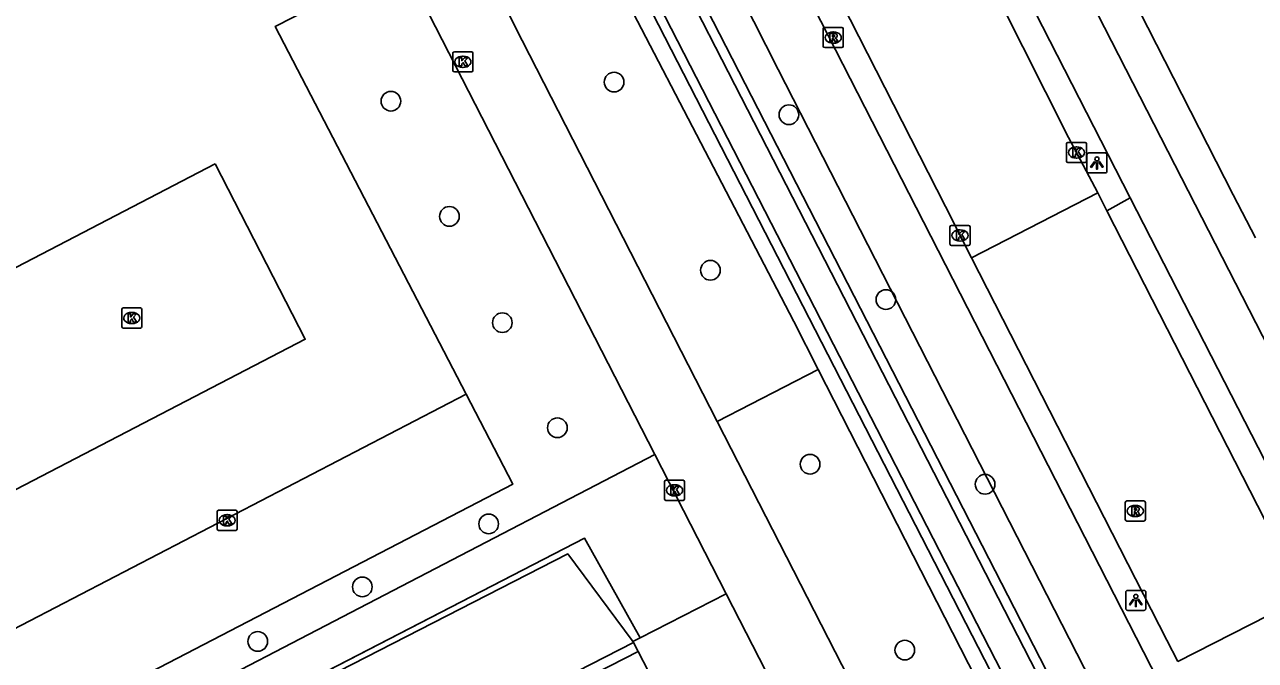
# Model space of a CAD drawing. Extents: x 158838 to 160074, y 386376 to 387776.
# Drawn here: x 159688.3 to 159749.5, y 387483.1 to 387514.8 of the extents above; entities that cross this region are included whole.
import ezdxf

# ---------------------------------------------------------------- set-up
doc = ezdxf.new("R2010")
doc.units = 0
for name, color, linetype in [('IMGEO_Berm_groen', 7, 'Continuous'), ('IMGEO_Boom', 7, 'Continuous'), ('IMGEO_Fietspad_open', 7, 'Continuous'), ('IMGEO_Groenvoorziening', 7, 'Continuous'), ('IMGEO_Hek', 7, 'Continuous'), ('IMGEO_Kolk', 7, 'Continuous'), ('IMGEO_Lichtpunt', 7, 'Continuous'), ('IMGEO_Parkeervlak_gesloten', 7, 'Continuous'), ('IMGEO_Parkeervlak_open', 7, 'Continuous'), ('IMGEO_Rijbaan_lokaal_gesloten', 7, 'Continuous'), ('IMGEO_Rijbaan_lokaal_open', 7, 'Continuous'), ('IMGEO_Rioolput', 7, 'Continuous'), ('IMGEO_Voetpad_open', 7, 'Continuous'), ('IMGEO_Waterloop', 7, 'Continuous')]:
    doc.layers.add(name, color=color, linetype=linetype)

msp = doc.modelspace()

# ---------------------------------------------------------------- linework, layer by layer
at = {"layer": 'IMGEO_Berm_groen'}
for points in [[(159713.825, 387524.475), (159713.939, 387524.245), (159726.553, 387500), (159727.771, 387497.616)], [(159756.34, 387449.12), (159717.44, 387524.877), (159716.4, 387524.416), (159715.153, 387523.864), (159754.126, 387447.986)], [(159753.333, 387447.58), (159727.771, 387497.616)]]:
    msp.add_lwpolyline(points, dxfattribs=at)
at = {"layer": 'IMGEO_Boom'}
for centre in [(159717.62, 387511.905), (159706.518, 387510.958), (159726.314, 387510.285), (159709.43, 387505.229), (159722.412, 387502.548), (159731.136, 387501.091), (159712.061, 387499.943), (159714.799, 387494.718), (159727.368, 387492.904), (159736.074, 387491.906), (159711.382, 387489.937), (159705.099, 387486.803), (159699.898, 387484.09), (159732.08, 387483.662)]:
    msp.add_circle(centre, 0.489, dxfattribs=at)
at = {"layer": 'IMGEO_Fietspad_open'}
for points in [[(159752.555, 387494.046), (159745.506, 387507.787), (159709.188, 387578.727), (159701.98, 387592.894), (159699.794, 387597.341), (159681.057, 387633.838), (159679.141, 387637.764), (159675.983, 387644.894), (159670.586, 387658.486)], [(159707.367, 387576.373), (159743.294, 387506.144)], [(159833.322, 387308.736), (159743.948, 387483.569), (159721.707, 387527.076)], [(159719.079, 387525.754), (159725.785, 387512.529), (159750.276, 387464.635), (159757.823, 387449.88)], [(159743.294, 387506.144), (159752.677, 387487.848)]]:
    msp.add_lwpolyline(points, dxfattribs=at)
at = {"layer": 'IMGEO_Groenvoorziening'}
for points in [[(159727.771, 387497.616), (159722.746, 387495.031)], [(159719.646, 387493.39), (159628.525, 387446.043)], [(159718.91, 387484.265), (159716.148, 387489.228), (159681.006, 387471.095)]]:
    msp.add_lwpolyline(points, dxfattribs=at)
at = {"layer": 'IMGEO_Hek'}
for points in [[(159713.939, 387524.245), (159726.553, 387500), (159727.771, 387497.616)], [(159727.771, 387497.616), (159722.746, 387495.031)], [(159727.771, 387497.616), (159753.333, 387447.58), (159753.98, 387446.313), (159769.724, 387415.495)], [(159628.525, 387446.043), (159719.646, 387493.39)], [(159718.91, 387484.265), (159716.148, 387489.228), (159684.852, 387473.081), (159681.006, 387471.095)]]:
    msp.add_lwpolyline(points, dxfattribs=at)
at = {"layer": 'IMGEO_Kolk'}
for p, q in [((159709.6, 387512.49), (159709.6, 387513.342)), ((159709.675, 387513.416), (159710.527, 387513.416)), ((159710.088, 387513.196), (159710.113, 387513.196)), ((159710.601, 387513.342), (159710.601, 387512.49)), ((159710.527, 387512.416), (159709.675, 387512.416)), ((159710.111, 387512.636), (159710.086, 387512.636)), ((159740.117, 387507.979), (159740.117, 387508.831)), ((159740.192, 387508.905), (159741.044, 387508.905)), ((159740.605, 387508.685), (159740.63, 387508.685)), ((159741.118, 387508.831), (159741.118, 387507.979)), ((159740.628, 387508.125), (159740.603, 387508.125)), ((159741.044, 387507.905), (159740.192, 387507.905)), ((159734.325, 387503.856), (159734.325, 387504.708)), ((159734.4, 387504.782), (159735.252, 387504.782)), ((159734.813, 387504.562), (159734.838, 387504.562)), ((159735.326, 387504.708), (159735.326, 387503.856)), ((159735.252, 387503.782), (159734.4, 387503.782)), ((159734.836, 387504.002), (159734.811, 387504.002)), ((159693.132, 387499.75), (159693.132, 387500.602)), ((159693.207, 387500.676), (159694.059, 387500.676)), ((159694.133, 387500.602), (159694.133, 387499.75)), ((159693.62, 387500.456), (159693.645, 387500.456)), ((159694.059, 387499.676), (159693.207, 387499.676)), ((159693.643, 387499.896), (159693.618, 387499.896)), ((159720.126, 387491.18), (159720.126, 387492.032)), ((159720.201, 387492.106), (159721.053, 387492.106)), ((159721.127, 387492.032), (159721.127, 387491.18)), ((159720.614, 387491.886), (159720.639, 387491.886)), ((159721.053, 387491.106), (159720.201, 387491.106)), ((159720.637, 387491.326), (159720.612, 387491.326)), ((159697.874, 387489.69), (159697.874, 387490.542)), ((159697.949, 387490.616), (159698.801, 387490.616)), ((159698.362, 387490.396), (159698.387, 387490.396)), ((159698.875, 387490.542), (159698.875, 387489.69)), ((159698.801, 387489.616), (159697.949, 387489.616)), ((159698.385, 387489.836), (159698.36, 387489.836))]:
    msp.add_line(p, q, dxfattribs=at)
for points in [[(159709.6, 387512.49), (159709.6, 387513.342)], [(159709.675, 387513.416), (159710.527, 387513.416)], [(159709.921, 387513.116), (159710.044, 387513.116), (159710.044, 387512.965), (159710.174, 387513.116), (159710.338, 387513.116), (159710.192, 387512.965), (159710.345, 387512.716), (159710.193, 387512.716), (159710.108, 387512.88), (159710.044, 387512.813), (159710.044, 387512.716), (159709.921, 387512.716), (159709.921, 387513.116)], [(159710.601, 387513.342), (159710.601, 387512.49)], [(159710.527, 387512.416), (159709.675, 387512.416)], [(159740.117, 387507.979), (159740.117, 387508.831)], [(159740.192, 387508.905), (159741.044, 387508.905)], [(159740.438, 387508.605), (159740.561, 387508.605), (159740.561, 387508.454), (159740.691, 387508.605), (159740.855, 387508.605), (159740.709, 387508.454), (159740.862, 387508.205), (159740.71, 387508.205), (159740.625, 387508.369), (159740.561, 387508.302), (159740.561, 387508.205), (159740.438, 387508.205), (159740.438, 387508.605)], [(159741.118, 387508.831), (159741.118, 387507.979)], [(159741.044, 387507.905), (159740.192, 387507.905)], [(159734.325, 387503.856), (159734.325, 387504.708)], [(159734.4, 387504.782), (159735.252, 387504.782)], [(159734.646, 387504.482), (159734.769, 387504.482), (159734.769, 387504.331), (159734.899, 387504.482), (159735.063, 387504.482), (159734.917, 387504.331), (159735.07, 387504.082), (159734.918, 387504.082), (159734.833, 387504.246), (159734.769, 387504.179), (159734.769, 387504.082), (159734.646, 387504.082), (159734.646, 387504.482)], [(159735.326, 387504.708), (159735.326, 387503.856)], [(159735.252, 387503.782), (159734.4, 387503.782)], [(159693.132, 387499.75), (159693.132, 387500.602)], [(159693.207, 387500.676), (159694.059, 387500.676)], [(159694.133, 387500.602), (159694.133, 387499.75)], [(159693.453, 387500.376), (159693.576, 387500.376), (159693.576, 387500.225), (159693.706, 387500.376), (159693.87, 387500.376), (159693.724, 387500.225), (159693.877, 387499.976), (159693.725, 387499.976), (159693.64, 387500.14), (159693.576, 387500.073), (159693.576, 387499.976), (159693.453, 387499.976), (159693.453, 387500.376)], [(159694.059, 387499.676), (159693.207, 387499.676)], [(159720.126, 387491.18), (159720.126, 387492.032)], [(159720.201, 387492.106), (159721.053, 387492.106)], [(159721.127, 387492.032), (159721.127, 387491.18)], [(159720.447, 387491.806), (159720.57, 387491.806), (159720.57, 387491.655), (159720.7, 387491.806), (159720.864, 387491.806), (159720.718, 387491.655), (159720.871, 387491.406), (159720.719, 387491.406), (159720.634, 387491.57), (159720.57, 387491.503), (159720.57, 387491.406), (159720.447, 387491.406), (159720.447, 387491.806)], [(159721.053, 387491.106), (159720.201, 387491.106)], [(159697.874, 387489.69), (159697.874, 387490.542)], [(159697.949, 387490.616), (159698.801, 387490.616)], [(159698.195, 387490.316), (159698.318, 387490.316), (159698.318, 387490.165), (159698.448, 387490.316), (159698.612, 387490.316), (159698.466, 387490.165), (159698.619, 387489.916), (159698.467, 387489.916), (159698.382, 387490.08), (159698.318, 387490.013), (159698.318, 387489.916), (159698.195, 387489.916), (159698.195, 387490.316)], [(159698.875, 387490.542), (159698.875, 387489.69)], [(159698.801, 387489.616), (159697.949, 387489.616)]]:
    msp.add_lwpolyline(points, dxfattribs=at)
for centre, start, end in [((159709.677, 387513.34), 91.55205, 178.44795), ((159709.677, 387513.34), 91.55205, 178.44795), ((159710.525, 387513.34), 1.55205, 88.44795), ((159710.525, 387513.34), 1.55205, 88.44795), ((159709.677, 387512.492), 181.55205, 268.44795), ((159709.677, 387512.492), 181.55205, 268.44795), ((159710.525, 387512.492), 271.55205, 358.44795), ((159710.525, 387512.492), 271.55205, 358.44795), ((159740.194, 387508.829), 91.55205, 178.44795), ((159740.194, 387508.829), 91.55205, 178.44795), ((159741.042, 387508.829), 1.55205, 88.44795), ((159741.042, 387508.829), 1.55205, 88.44795), ((159740.194, 387507.981), 181.55205, 268.44795), ((159740.194, 387507.981), 181.55205, 268.44795), ((159741.042, 387507.981), 271.55205, 358.44795), ((159741.042, 387507.981), 271.55205, 358.44795), ((159734.402, 387504.706), 91.55205, 178.44795), ((159734.402, 387504.706), 91.55205, 178.44795), ((159735.25, 387504.706), 1.55205, 88.44795), ((159735.25, 387504.706), 1.55205, 88.44795), ((159734.402, 387503.858), 181.55205, 268.44795), ((159734.402, 387503.858), 181.55205, 268.44795), ((159735.25, 387503.858), 271.55205, 358.44795), ((159735.25, 387503.858), 271.55205, 358.44795), ((159693.209, 387500.6), 91.55205, 178.44795), ((159693.209, 387500.6), 91.55205, 178.44795), ((159694.057, 387500.6), 1.55205, 88.44795), ((159694.057, 387500.6), 1.55205, 88.44795), ((159693.209, 387499.752), 181.55205, 268.44795), ((159693.209, 387499.752), 181.55205, 268.44795), ((159694.057, 387499.752), 271.55205, 358.44795), ((159694.057, 387499.752), 271.55205, 358.44795), ((159720.203, 387492.03), 91.55205, 178.44795), ((159720.203, 387492.03), 91.55205, 178.44795), ((159721.051, 387492.03), 1.55205, 88.44795), ((159721.051, 387492.03), 1.55205, 88.44795), ((159720.203, 387491.182), 181.55205, 268.44795), ((159720.203, 387491.182), 181.55205, 268.44795), ((159721.051, 387491.182), 271.55205, 358.44795), ((159721.051, 387491.182), 271.55205, 358.44795), ((159697.951, 387490.54), 91.55205, 178.44795), ((159697.951, 387490.54), 91.55205, 178.44795), ((159698.799, 387490.54), 1.55205, 88.44795), ((159698.799, 387490.54), 1.55205, 88.44795), ((159697.951, 387489.692), 181.55205, 268.44795), ((159697.951, 387489.692), 181.55205, 268.44795), ((159698.799, 387489.692), 271.55205, 358.44795), ((159698.799, 387489.692), 271.55205, 358.44795)]:
    msp.add_arc(centre, 0.0765, start, end, dxfattribs=at)
for centre, major_axis, ratio, start_param, end_param in [((159710.087, 387512.916), (-0.387, 0.002), 0.722429, 4.712389, 7.853982), ((159710.112, 387512.916), (-0.39, 0.002), 0.717154, 1.570796, 4.712389), ((159740.604, 387508.405), (-0.387, 0.002), 0.722429, 4.712389, 7.853982), ((159740.629, 387508.405), (-0.39, 0.002), 0.717154, 1.570796, 4.712389), ((159734.812, 387504.282), (-0.387, 0.002), 0.722429, 4.712389, 7.853982), ((159734.837, 387504.282), (-0.39, 0.002), 0.717154, 1.570796, 4.712389), ((159693.619, 387500.176), (-0.387, 0.002), 0.722429, 4.712389, 7.853982), ((159693.644, 387500.176), (-0.39, 0.002), 0.717154, 1.570796, 4.712389), ((159720.613, 387491.606), (-0.387, 0.002), 0.722429, 4.712389, 7.853982), ((159720.638, 387491.606), (-0.39, 0.002), 0.717154, 1.570796, 4.712389), ((159698.361, 387490.116), (-0.387, 0.002), 0.722429, 4.712389, 7.853982), ((159698.386, 387490.116), (-0.39, 0.002), 0.717154, 1.570796, 4.712389)]:
    msp.add_ellipse(centre, major_axis=major_axis, ratio=ratio, start_param=start_param, end_param=end_param, dxfattribs=at)
at = {"layer": 'IMGEO_Lichtpunt'}
for p, q in [((159741.135, 387508.288), (159741.135, 387507.481)), ((159741.135, 387508.288), (159741.135, 387507.481)), ((159742.037, 387508.383), (159741.229, 387508.383)), ((159742.037, 387508.383), (159741.229, 387508.383)), ((159742.131, 387507.481), (159742.131, 387508.288)), ((159742.131, 387507.481), (159742.131, 387508.288)), ((159741.229, 387507.387), (159742.037, 387507.387)), ((159741.229, 387507.387), (159742.037, 387507.387)), ((159743.07, 387486.534), (159743.07, 387485.727)), ((159743.07, 387486.534), (159743.07, 387485.727)), ((159743.972, 387486.629), (159743.164, 387486.629)), ((159743.972, 387486.629), (159743.164, 387486.629)), ((159744.066, 387485.727), (159744.066, 387486.534)), ((159744.066, 387485.727), (159744.066, 387486.534)), ((159743.164, 387485.633), (159743.972, 387485.633)), ((159743.164, 387485.633), (159743.972, 387485.633))]:
    msp.add_line(p, q, dxfattribs=at)
for points in [[(159741.509, 387507.952), (159741.548, 387507.924), (159741.36, 387507.662), (159741.322, 387507.689), (159741.509, 387507.952)], [(159741.721, 387507.924), (159741.759, 387507.951), (159741.946, 387507.689), (159741.907, 387507.661), (159741.721, 387507.924)], [(159741.611, 387507.904), (159741.658, 387507.904), (159741.658, 387507.582), (159741.611, 387507.582), (159741.611, 387507.904)], [(159743.444, 387486.198), (159743.483, 387486.17), (159743.295, 387485.908), (159743.257, 387485.935), (159743.444, 387486.198)], [(159743.546, 387486.15), (159743.593, 387486.15), (159743.593, 387485.828), (159743.546, 387485.828), (159743.546, 387486.15)], [(159743.656, 387486.17), (159743.694, 387486.197), (159743.881, 387485.935), (159743.842, 387485.907), (159743.656, 387486.17)]]:
    msp.add_lwpolyline(points, dxfattribs=at)
for centre in [(159741.634, 387508.086), (159743.569, 387486.332)]:
    msp.add_circle(centre, 0.0994, dxfattribs=at)
for centre, start, end in [((159741.229, 387508.288), 90, 180), ((159741.229, 387508.288), 90, 180), ((159742.037, 387508.288), 0, 90), ((159742.037, 387508.288), 0, 90), ((159741.229, 387507.481), 180, 270), ((159741.229, 387507.481), 180, 270), ((159742.037, 387507.481), 270, 0), ((159742.037, 387507.481), 270, 360), ((159743.164, 387486.534), 90, 180), ((159743.164, 387486.534), 90, 180), ((159743.972, 387486.534), 0, 90), ((159743.972, 387486.534), 0, 90), ((159743.164, 387485.727), 180, 270), ((159743.164, 387485.727), 180, 270), ((159743.972, 387485.727), 270, 0), ((159743.972, 387485.727), 270, 360)]:
    msp.add_arc(centre, 0.0946, start, end, dxfattribs=at)
at = {"layer": 'IMGEO_Parkeervlak_gesloten'}
msp.add_lwpolyline([(159688.39, 387468.596), (159685.176, 387473.013), (159715.311, 387488.447), (159718.522, 387484.14), (159718.552, 387484.082)], dxfattribs=at)
at = {"layer": 'IMGEO_Parkeervlak_open'}
msp.add_lwpolyline([(159629.419, 387452.26), (159630.843, 387449.504), (159712.581, 387491.91), (159710.26, 387496.385)], dxfattribs=at)
at = {"layer": 'IMGEO_Rijbaan_lokaal_gesloten'}
for points in [[(159718.81, 387483.584), (159688.695, 387468.177)], [(159720.866, 387479.61), (159718.81, 387483.584)]]:
    msp.add_lwpolyline(points, dxfattribs=at)
at = {"layer": 'IMGEO_Rijbaan_lokaal_open'}
for points in [[(159706.477, 387575.057), (159708.509, 387571.274), (159713.475, 387561.697), (159722.874, 387543.338), (159732.245, 387525.004), (159740.228, 387509.149), (159741.672, 387506.395)], [(159735.388, 387503.165), (159734.1, 387505.724), (159722.909, 387527.68)], [(159722.746, 387495.031), (159713.041, 387513.972), (159710.349, 387519.35)], [(159710.26, 387496.385), (159700.767, 387514.679), (159707.078, 387517.905)], [(159707.078, 387517.905), (159719.646, 387493.39)], [(159697.772, 387507.849), (159702.257, 387499.123), (159630.768, 387461.995), (159626.21, 387470.636), (159697.772, 387507.849)], [(159735.388, 387503.165), (159741.672, 387506.395)], [(159741.672, 387506.395), (159742.127, 387505.506)], [(159751.487, 387487.19), (159742.127, 387505.506)], [(159745.658, 387483.102), (159745.117, 387484.159), (159735.388, 387503.165)], [(159628.542, 387453.958), (159710.26, 387496.385)], [(159722.746, 387495.031), (159764.804, 387412.946)], [(159719.646, 387493.39), (159723.199, 387486.46)], [(159723.199, 387486.46), (159718.91, 387484.265)], [(159723.199, 387486.46), (159725.498, 387481.975)], [(159751.948, 387486.289), (159745.658, 387483.102)], [(159718.552, 387484.082), (159718.91, 387484.265)], [(159718.578, 387484.033), (159718.552, 387484.082)], [(159688.39, 387468.596), (159718.578, 387484.033)], [(159718.81, 387483.584), (159718.578, 387484.033)]]:
    msp.add_lwpolyline(points, dxfattribs=at)
at = {"layer": 'IMGEO_Rioolput'}
for p, q in [((159728.019, 387513.695), (159728.019, 387514.547)), ((159728.094, 387514.621), (159728.946, 387514.621)), ((159728.507, 387514.401), (159728.532, 387514.401)), ((159729.02, 387514.547), (159729.02, 387513.695)), ((159728.946, 387513.621), (159728.094, 387513.621)), ((159728.53, 387513.841), (159728.505, 387513.841)), ((159743.041, 387490.153), (159743.041, 387491.005)), ((159743.116, 387491.079), (159743.968, 387491.079)), ((159743.529, 387490.859), (159743.554, 387490.859)), ((159744.042, 387491.005), (159744.042, 387490.153)), ((159743.552, 387490.299), (159743.527, 387490.299)), ((159743.968, 387490.079), (159743.116, 387490.079))]:
    msp.add_line(p, q, dxfattribs=at)
for points in [[(159728.019, 387513.695), (159728.019, 387514.547)], [(159728.094, 387514.621), (159728.946, 387514.621)], [(159728.608, 387514.319), (159728.356, 387514.321), (159728.356, 387513.921)], [(159728.356, 387513.921), (159728.48, 387513.921), (159728.48, 387514.083), (159728.491, 387514.083)], [(159728.534, 387514.24), (159728.48, 387514.24), (159728.48, 387514.159)], [(159728.48, 387514.159), (159728.532, 387514.159)], [(159728.538, 387514.054), (159728.609, 387513.921), (159728.749, 387513.921), (159728.684, 387514.047)], [(159729.02, 387514.547), (159729.02, 387513.695)], [(159728.946, 387513.621), (159728.094, 387513.621)], [(159743.041, 387490.153), (159743.041, 387491.005)], [(159743.116, 387491.079), (159743.968, 387491.079)], [(159744.042, 387491.005), (159744.042, 387490.153)], [(159743.63, 387490.777), (159743.378, 387490.779), (159743.378, 387490.379)], [(159743.378, 387490.379), (159743.502, 387490.379), (159743.502, 387490.541), (159743.513, 387490.541)], [(159743.556, 387490.698), (159743.502, 387490.698), (159743.502, 387490.617)], [(159743.502, 387490.617), (159743.554, 387490.617)], [(159743.56, 387490.512), (159743.631, 387490.379), (159743.771, 387490.379), (159743.706, 387490.505)], [(159743.968, 387490.079), (159743.116, 387490.079)]]:
    msp.add_lwpolyline(points, dxfattribs=at)
for centre, radius, start, end in [((159728.096, 387514.545), 0.0765, 91.55205, 178.44795), ((159728.096, 387514.545), 0.0765, 91.55205, 178.44795), ((159728.49, 387514.03), 0.0533, 26.02933, 88.69889), ((159728.516, 387514.348), 0.19, 274.7715, 282.96867), ((159728.54, 387514.144), 0.0964, 77.00612, 93.18647), ((159728.554, 387514.201), 0.0378, 276.66336, 79.67722), ((159728.607, 387514.209), 0.109, 350.36119, 89.41601), ((159728.605, 387514.209), 0.112, 277.58423, 350.98172), ((159728.589, 387513.994), 0.108, 29.51342, 73.79051), ((159728.944, 387514.545), 0.0765, 1.55205, 88.44795), ((159728.944, 387514.545), 0.0765, 1.55205, 88.44795), ((159728.096, 387513.697), 0.0765, 181.55205, 268.44795), ((159728.096, 387513.697), 0.0765, 181.55205, 268.44795), ((159728.944, 387513.697), 0.0765, 271.55205, 358.44795), ((159728.944, 387513.697), 0.0765, 271.55205, 358.44795), ((159743.118, 387491.003), 0.0765, 91.55205, 178.44795), ((159743.118, 387491.003), 0.0765, 91.55205, 178.44795), ((159743.966, 387491.003), 0.0765, 1.55205, 88.44795), ((159743.966, 387491.003), 0.0765, 1.55205, 88.44795), ((159743.512, 387490.488), 0.0533, 26.02933, 88.69889), ((159743.538, 387490.806), 0.19, 274.7715, 282.96867), ((159743.562, 387490.602), 0.0964, 77.00612, 93.18647), ((159743.576, 387490.659), 0.0378, 276.66336, 79.67722), ((159743.629, 387490.667), 0.109, 350.36119, 89.41601), ((159743.627, 387490.667), 0.112, 277.58423, 350.98172), ((159743.611, 387490.452), 0.108, 29.51342, 73.79051), ((159743.118, 387490.155), 0.0765, 181.55205, 268.44795), ((159743.118, 387490.155), 0.0765, 181.55205, 268.44795), ((159743.966, 387490.155), 0.0765, 271.55205, 358.44795), ((159743.966, 387490.155), 0.0765, 271.55205, 358.44795)]:
    msp.add_arc(centre, radius, start, end, dxfattribs=at)
for centre, major_axis, ratio, start_param, end_param in [((159728.506, 387514.121), (-0.387, 0.002), 0.722429, 4.712389, 7.853982), ((159728.531, 387514.121), (-0.39, 0.002), 0.717154, 1.570796, 4.712389), ((159743.528, 387490.579), (-0.387, 0.002), 0.722429, 4.712389, 7.853982), ((159743.553, 387490.579), (-0.39, 0.002), 0.717154, 1.570796, 4.712389)]:
    msp.add_ellipse(centre, major_axis=major_axis, ratio=ratio, start_param=start_param, end_param=end_param, dxfattribs=at)
at = {"layer": 'IMGEO_Voetpad_open'}
for points in [[(159749.515, 387504.17), (159748.412, 387506.296), (159736.113, 387530.442), (159722.165, 387557.526), (159709.915, 387581.645)], [(159742.127, 387505.506), (159743.294, 387506.144)]]:
    msp.add_lwpolyline(points, dxfattribs=at)
at = {"layer": 'IMGEO_Waterloop'}
msp.add_lwpolyline([(159755.908, 387448.899), (159717.218, 387524.248), (159716.621, 387523.985), (159715.82, 387523.628), (159754.558, 387448.208)], dxfattribs=at)

doc.saveas('drawing.dxf')
